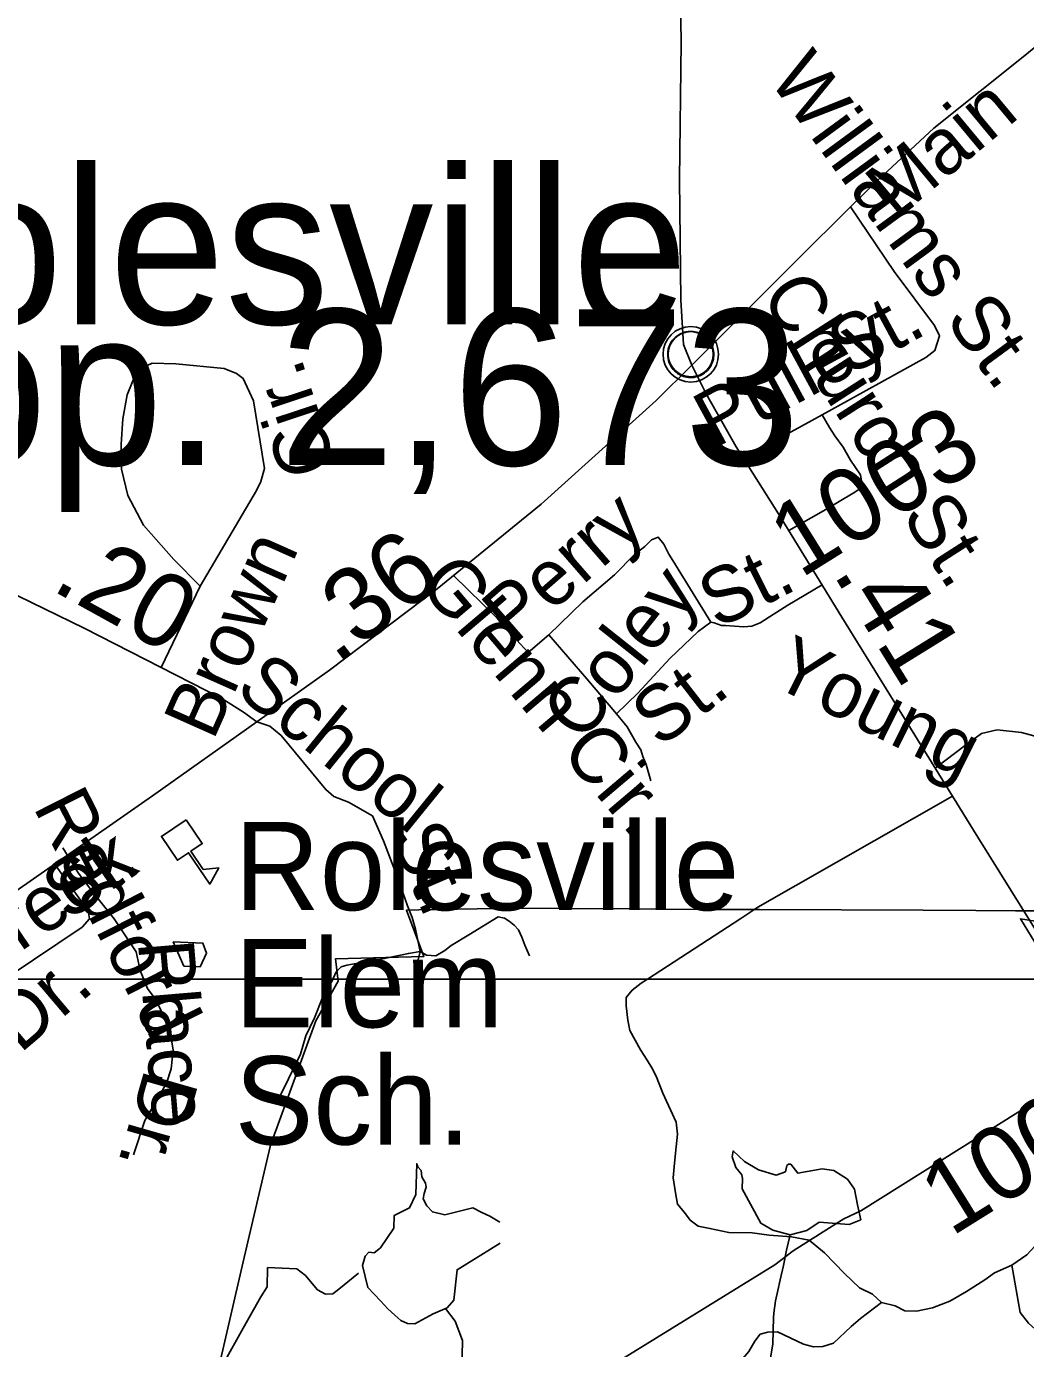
# Model space of a CAD drawing. Extents: x 2001466 to 31450019, y -30647475 to 847247.
# Drawn here: x 2158380 to 2161779, y 788069 to 792564 of the extents above; entities that cross this region are included whole.
import ezdxf

# ---------------------------------------------------------------- set-up
doc = ezdxf.new("R2010")
doc.units = 0
for name, color, linetype in [('Exist Boundary Political City Limit New', 7, 'Continuous'), ('Exist Boundary Political City Limit New Hole', 7, 'Continuous'), ('Exist Civil Demographics City Label', 7, 'Continuous'), ('Exist Civil Demographics Community CELL', 7, 'Continuous'), ('Exist Cultural Educational Facility Elementary CELL', 7, 'Continuous'), ('Exist Cultural Educational Facility Elementary Label', 7, 'Continuous'), ('Exist Hydrographic Misc Water Feature', 7, 'Continuous'), ('Exist Hydrographic Pond Under 1500 Sq Ft', 7, 'Continuous'), ('Exist Road Non-System Type 51', 7, 'Continuous'), ('Exist Road Non-System Type 51 Label', 7, 'Continuous'), ('Exist Road Primary US Attributed', 7, 'Continuous'), ('Exist Road Primary US Label', 7, 'Continuous'), ('Exist Road Primary US Mileage Hundredths English Label', 7, 'Continuous'), ('Exist Road Secondary Mileage Hundredths English Label', 7, 'Continuous'), ('Exist Road Secondary Type 51 Attributed', 7, 'Continuous'), ('Exist Road Secondary Type 51 Label', 7, 'Continuous'), ('Exist Road Secondary Type 51 Number Label', 7, 'Continuous'), ('Map Preparation Boundary City Limit Buffer Line', 7, 'Continuous'), ('Map Preparation Inset Cut Line', 7, 'Continuous')]:
    doc.layers.add(name, color=color, linetype=linetype)

msp = doc.modelspace()

# ---------------------------------------------------------------- linework, layer by layer
at = {"layer": 'Exist Boundary Political City Limit New'}
for points in [[(2158922.8, 787521.3), (2159121.5, 788378.7), (2159210.2, 788760.9), (2159364.8, 789183.5), (2159440.2, 789317.7), (2159432, 789394.3), (2159732.5, 789402.6), (2159673, 789559.6), (2159715, 789560.3), (2160044.8, 789566.1), (2160209.5, 789565.1), (2160435.2, 789564.2), (2160664.2, 789562.4), (2160873.5, 789561.4), (2161431, 789559.3), (2161609.8, 789558.2), (2161744.2, 789557.9), (2161815, 789557.6)], [(2161839.8, 789517.8), (2161761.2, 789530.4), (2161811.8, 789448.9)], [(2161806.2, 788906.2), (2161753.2, 788872.9), (2161218.5, 788537), (2161161.2, 788510.1), (2161133.8, 788492.8), (2160988.2, 788400.9), (2160925.5, 788353.3), (2160000, 787782.9)]]:
    msp.add_lwpolyline(points, dxfattribs=at)
at = {"layer": 'Exist Boundary Political City Limit New Hole'}
msp.add_lwpolyline([(2158916.2, 789369.6), (2158971.2, 789367.3), (2158993, 789412.9), (2158980, 789447.5), (2158879.8, 789451.8), (2158916.2, 789369.6)], dxfattribs=at)
at = {"layer": 'Exist Civil Demographics Community CELL'}
msp.add_lwpolyline([(2160562.7, 791462), (2160563.7, 791467.6), (2160565.5, 791474.2), (2160568.4, 791481.4), (2160571.3, 791487.1), (2160574.6, 791492.9), (2160578.4, 791498), (2160582.4, 791502.4), (2160587, 791507), (2160592.5, 791511.6), (2160597.9, 791515.2), (2160602.8, 791518.1), (2160607.9, 791520.5), (2160613.3, 791522.8), (2160618.9, 791524.7), (2160623.3, 791525.8), (2160628.1, 791526.5), (2160632.3, 791527.3), (2160638.6, 791527.5), (2160643.1, 791527.4), (2160648.7, 791527.2), (2160653.6, 791526.4), (2160658.5, 791525.4), (2160663.5, 791524), (2160668.7, 791522.1), (2160675.4, 791519.2), (2160681.6, 791515.7), (2160686.7, 791512.1), (2160691.8, 791508.1), (2160695.2, 791505), (2160699.3, 791500.6), (2160703.1, 791495.9), (2160706.2, 791491.3), (2160709.3, 791486.3), (2160711.8, 791481.1), (2160713.8, 791476.1), (2160715.4, 791471.1), (2160716.7, 791466.5), (2160717.8, 791460.5), (2160718.4, 791455.8), (2160718.7, 791449.8), (2160718.5, 791444), (2160717.9, 791438.3), (2160717, 791432.8), (2160715.3, 791426.7), (2160713.4, 791420.8), (2160711.1, 791415.8), (2160708, 791409.8), (2160704.7, 791404.4), (2160701.3, 791399.7), (2160697, 791395), (2160691.7, 791390), (2160686.7, 791385.9), (2160681.7, 791382.5), (2160677.4, 791380), (2160670.6, 791376.7), (2160663.4, 791374), (2160657.5, 791372.6), (2160650.9, 791371.2), (2160646.4, 791370.8), (2160642, 791370.5), (2160636.4, 791370.5), (2160632.1, 791370.9), (2160626.5, 791371.7), (2160620.5, 791373), (2160615.9, 791374.3), (2160610.8, 791376.2), (2160606.2, 791378.1), (2160602.3, 791380.4), (2160595.5, 791384.4), (2160589.9, 791388.7), (2160585, 791393.2), (2160580.5, 791398.1), (2160577.3, 791402), (2160574.4, 791406.2), (2160570.3, 791413.3), (2160568.5, 791416.9), (2160566.8, 791420.9), (2160564.2, 791429.1), (2160562.7, 791436.1), (2160562, 791441.3), (2160561.7, 791447.6), (2160561.6, 791452.3), (2160562.2, 791458.8)], close=True, dxfattribs=at)
for centre, radius in [((2160640.3, 791449.6), 94.3), ((2160640, 791449.9), 76.7)]:
    msp.add_circle(centre, radius, dxfattribs=at)
at = {"layer": 'Exist Cultural Educational Facility Elementary CELL'}
msp.add_lwpolyline([(2158923.7, 789867.3), (2158978.3, 789786), (2158940.1, 789760.3), (2158981.9, 789698), (2159034.5, 789704.1), (2159003.8, 789648.3), (2158932.1, 789755), (2158893.9, 789729.3), (2158839.3, 789810.6)], close=True, dxfattribs=at)
at = {"layer": 'Exist Hydrographic Misc Water Feature'}
for points in [[(2159990.1, 788498.6), (2159956.5, 788518.8), (2159929.7, 788532.2), (2159898.7, 788547), (2159803.3, 788524.2), (2159761.6, 788533.6), (2159742.8, 788553.8), (2159729.4, 788578), (2159733.4, 788596.8), (2159740.1, 788618.3), (2159737.4, 788631.8), (2159725.3, 788653.3), (2159722.7, 788674.8), (2159711.9, 788686.9), (2159707.9, 788697.7), (2159705.2, 788592.8), (2159683.7, 788547), (2159631.3, 788521.5), (2159629.9, 788478.4), (2159584.2, 788411.2), (2159562.7, 788395.1), (2159545.2, 788396.4), (2159533.1, 788382.9), (2159523.7, 788352), (2159541.2, 788276.7), (2159562.7, 788253.8), (2159584.2, 788231), (2159609.7, 788204.1), (2159633.9, 788182.5), (2159654.1, 788165), (2159677, 788154.3), (2159701.2, 788152.9), (2159764.3, 788186.6), (2159811.4, 788208.1), (2159834.2, 788233.6), (2159845, 788337.2), (2159991.5, 788427.3)], [(2160978.4, 788456.2), (2160977.3, 788451.4), (2160965.4, 788403.3), (2160955.9, 788351.1), (2160944, 788303), (2160936.3, 788266.9), (2160928.7, 788231.1), (2160922.5, 788189), (2160921.1, 788175.1), (2160919.2, 788084.9), (2160911.6, 788036.9), (2160905.7, 788016.7), (2160890.1, 787959.1), (2160876.4, 787914.9), (2160856.7, 787862.7), (2160844.8, 787836.5), (2160834.8, 787822.6), (2160821, 787808.5)], [(2159839.2, 788162.6), (2159806.4, 788205.8)], [(2159784.3, 787537.1), (2159783.2, 787619.1), (2159857.3, 787788.3), (2159864.2, 788096.5), (2159839.2, 788162.6)]]:
    msp.add_lwpolyline(points, dxfattribs=at)
at = {"layer": 'Exist Hydrographic Pond Under 1500 Sq Ft'}
msp.add_lwpolyline([(2160978.4, 788456.2), (2161034.9, 788470.5), (2161076.6, 788498.9), (2161179.3, 788490.9), (2161218.3, 788506.8), (2161206.8, 788558.3), (2161197.1, 788611.5), (2161173.1, 788645.2), (2161126.2, 788674.4), (2161087.2, 788680.6), (2161003.9, 788665.5), (2160980, 788696.6), (2160972.9, 788696.6), (2160966.7, 788691.3), (2160962.3, 788670), (2160930.4, 788658.5), (2160871, 788677.1), (2160823.1, 788704.6), (2160784.2, 788740.9), (2160780.6, 788721.4), (2160793, 788685.1), (2160814.3, 788659.3), (2160816.1, 788647.8), (2160815.2, 788612.3), (2160879, 788495.3), (2160918.8, 788471.4), (2160978.4, 788456.2)], dxfattribs=at)
at = {"layer": 'Exist Road Non-System Type 51'}
for p, q in [((2160818.6, 791096.6), (2161086.9, 791243.9)), ((2158838.5, 790385.2), (2158970.9, 790661.5)), ((2160492.7, 789325), (2160809.9, 789531.8)), ((2159704.2, 789354.8), (2159720.2, 789418.8))]:
    msp.add_line(p, q, dxfattribs=at)
for points in [[(2161086.9, 791243.9), (2161440.2, 791439), (2161470, 791462), (2161486.1, 791512.5), (2161469.5, 791547.8), (2161332.4, 791730.6), (2161183.9, 791951)], [(2158970.9, 790661.5), (2159162.9, 790986.8), (2159177.7, 791016.7), (2159190.5, 791061.5), (2159153.1, 791290.9), (2159118, 791367.7), (2159094.5, 791384.8), (2159052.9, 791400.8), (2158888.8, 791416.8), (2158807.8, 791420), (2158756.6, 791395.4), (2158722.5, 791312.2), (2158708.6, 791230.1), (2158702.2, 791143.7), (2158703.3, 791059.4), (2158725.7, 790969.8), (2158778.1, 790868.2), (2158881.3, 790752.2), (2158970.9, 790661.5)], [(2160973.8, 790850.5), (2161091.5, 790917.8), (2161192.4, 790977.5), (2161224.6, 790998.2), (2161217.7, 791039.5), (2161183.3, 791090), (2161158, 791133.7), (2161130.5, 791172.7), (2161112.2, 791200.2), (2161086.9, 791243.9)], [(2160157.8, 790495.4), (2160272.5, 790607.9), (2160380.3, 790699.7), (2160449.1, 790768.6), (2160483.5, 790796.2), (2160506.5, 790819.1), (2160529.4, 790828.3), (2160548.5, 790804.1), (2160565.6, 790769.9), (2160578.8, 790748.4), (2160708.4, 790539)], [(2159832.5, 790697.2), (2159981.1, 790552.8), (2160006.8, 790520.3), (2160022.4, 790504.6), (2160047.6, 790479.3), (2160086.6, 790435.7), (2160157.8, 790495.4)], [(2160708.4, 790539), (2160719.8, 790536.7), (2160745.1, 790527.6), (2160758.8, 790527.6), (2160788.7, 790525.3), (2160820.8, 790523), (2160848.3, 790525.3), (2160875.8, 790536.7), (2160908, 790557.4), (2160969.9, 790596.4), (2161086.6, 790666.1)], [(2160708.4, 790539), (2160664.8, 790506.9), (2160568.4, 790415.1), (2160460.6, 790298), (2160387.2, 790226.8)], [(2160157.8, 790495.4), (2160286.2, 790346.2), (2160387.2, 790226.8)], [(2160387.2, 790226.8), (2160423.9, 790183.2), (2160453.7, 790130.4), (2160469.8, 790105.1), (2160476.7, 790082.2), (2160488.1, 790054.6), (2160504.2, 789999.5)], [(2159163.6, 790199.6), (2159208.4, 790184.7), (2159246.7, 790153.8), (2159398.5, 789969.9), (2159426, 789945.8), (2159476.1, 789926.6), (2159557.1, 789880.7), (2159595.5, 789795.4), (2159644.6, 789665.2), (2159676.5, 789574.5), (2159692.5, 789535.1)], [(2162348.1, 790163.4), (2162271.9, 790157.8), (2162230.9, 790142.6), (2162141.2, 790124.5), (2162068.7, 790104.2), (2162017.3, 790105.9), (2161966.3, 790086.7), (2161894.3, 790125.4), (2161836, 790144.8), (2161764.8, 790164.2), (2161682.8, 790172.9), (2161628.8, 790159.9), (2161574.9, 790121), (2161471.8, 790042.7)], [(2160809.9, 789531.8), (2160868, 789569.6), (2161530.9, 789946.9)], [(2158503.7, 789771.1), (2158556, 789686.9), (2158606, 789620.8), (2158678.9, 789529.7), (2158753.9, 789418.2), (2158767.6, 789354.4), (2158792.6, 789292.9), (2158822.2, 789254.2)], [(2158475.8, 789716.8), (2158590.1, 789557.1), (2158594.7, 789529.7), (2158569.6, 789502.4), (2158237.4, 789279.3), (2158214.7, 789274.7), (2158198.8, 789286.1), (2158087.2, 789446.2)], [(2159692.5, 789535.1), (2159704.2, 789495.6), (2159720.2, 789418.8)], [(2159720.2, 789418.8), (2159741.6, 789407.1), (2159773.5, 789404.9), (2159803.4, 789422), (2159824.7, 789439.1), (2159885, 789475.3), (2159985.2, 789537.2)], [(2159985.2, 789537.2), (2160006.3, 789531.9), (2160022.3, 789522.3), (2160039.4, 789508.4), (2160054.3, 789492.4), (2160065, 789467.9)], [(2160091.6, 789403.9), (2160075.6, 789441.2), (2160065, 789467.9)], [(2159470.8, 789372.9), (2159597.7, 789395.3), (2159653.1, 789407.1), (2159679.7, 789412.4), (2159720.2, 789418.8)], [(2159400.4, 789286.5), (2159419.6, 789317.5), (2159433.5, 789349.5), (2159450.5, 789366.5), (2159470.8, 789372.9)], [(2160545, 788937.4), (2160522, 788994.7), (2160507.7, 789024.1), (2160491.3, 789049.2), (2160469.1, 789085), (2160432.6, 789150.2), (2160426.1, 789186), (2160419.9, 789234.6), (2160420.6, 789262.5), (2160441.2, 789288), (2160471.8, 789311.3), (2160492.7, 789325)], [(2159232.2, 788905.6), (2159272.1, 788986.6), (2159312.1, 789069.6), (2159331.2, 789131.9), (2159359.9, 789193.7), (2159386.6, 789258.8), (2159400.4, 789286.5)], [(2158822.2, 789254.2), (2158867.7, 789154.1), (2158879.1, 789083.5), (2158872.3, 789019.7), (2158856.3, 788971.9), (2158822.2, 788910.4), (2158783.5, 788844.4), (2158744.8, 788728.3)], [(2160545, 788937.4), (2160590.8, 788838.6), (2160595.1, 788797.7), (2160590.8, 788755.5), (2160584.3, 788699.6), (2160580, 788649.4), (2160588.4, 788598.6), (2160595.5, 788560.4), (2160618.7, 788531.9), (2160638.1, 788505.4), (2160665.6, 788484.7), (2160705.4, 788477.8), (2160769.1, 788464.2), (2160849, 788462.3), (2160906.8, 788454.9), (2160982.7, 788449), (2161042.4, 788437.6), (2161095.3, 788394.3), (2161163.6, 788324.6), (2161214.4, 788275.4), (2161257.8, 788254.4), (2161289.1, 788225.6)], [(2161732.1, 788352.8), (2161783, 788387.5), (2161811.7, 788418.8), (2161844.6, 788454), (2161872.9, 788481.8), (2161892.9, 788511.9), (2161907.2, 788533.4), (2161927.3, 788549.1), (2161958.8, 788572.1), (2162018.3, 788607.8), (2162113.2, 788647.5), (2162202.4, 788695.3), (2162256.9, 788715.9), (2162296.2, 788734.8)], [(2159510, 788324.9), (2159442.6, 788270.6), (2159422.7, 788255.1), (2159398.2, 788253.6), (2159370.6, 788268.3), (2159329.8, 788317.3), (2159300.4, 788340), (2159200.5, 788344.4), (2159198.9, 788278.5), (2159178.1, 788245), (2159117.5, 788138.5), (2159050.6, 788018.2)], [(2161289.1, 788225.6), (2161334.9, 788214.5), (2161368.4, 788197.7), (2161408.4, 788196.7), (2161462.7, 788207.4), (2161521.2, 788230), (2161578, 788262.6), (2161640.9, 788303), (2161673.5, 788326.2), (2161732.1, 788352.8)], [(2161866.6, 787684.1), (2161760.7, 787882.2), (2161757.3, 787908.3), (2161755.8, 787930.3), (2161776.5, 787955.8), (2161821.8, 788012.7), (2161836.5, 788040.3), (2161843.1, 788064.1), (2161841.8, 788094.2), (2161822.6, 788124.6), (2161789.3, 788155.4), (2161760.2, 788192.1), (2161732.1, 788352.8)], [(2160119.6, 787822.2), (2160199.6, 787826.2), (2160273.9, 787836.4), (2160302, 787839.7), (2160344.3, 787854.7), (2160423, 787882.8), (2160482.9, 787881.3), (2160585, 787886.8), (2160640, 787925.5), (2160682.2, 787936.4), (2160728.5, 787947.3), (2160783.7, 787996), (2160837.2, 788058.6), (2160858, 788094.1), (2160876.6, 788117.7), (2160902.8, 788125), (2160934.8, 788126.3), (2161023.7, 788084.1), (2161057.5, 788075.3), (2161089.5, 788076.5), (2161125.8, 788087.6), (2161185.2, 788144.2), (2161217.8, 788171.4), (2161289.1, 788225.6)]]:
    msp.add_lwpolyline(points, dxfattribs=at)
at = {"layer": 'Exist Road Primary US Attributed'}
for points in [[(2160643.2, 791412.9), (2161034.6, 791804), (2161261.9, 792027.8), (2161467.4, 792218.2), (2161782.2, 792470), (2162142.1, 792768.7), (2162495.8, 793068.6), (2162835, 793340.5), (2163057.5, 793504.7), (2163406.4, 793721.9), (2163758.9, 793920.2), (2164223.3, 794190.9), (2164482.2, 794338.1), (2164978.2, 794629.4), (2165340.5, 794838.1), (2165452.3, 794903.8)], [(2159163.6, 790199.6), (2159411.7, 790375.1), (2159777.6, 790652.5), (2160131.4, 790940.2), (2160522.8, 791292.4), (2160643.2, 791412.9)], [(2156800.4, 788563.1), (2157060.6, 788743.1), (2157386.4, 788967), (2157600.4, 789120.3), (2158256.8, 789564.3), (2158808.7, 789948.7), (2159163.6, 790199.6)]]:
    msp.add_lwpolyline(points, dxfattribs=at)
at = {"layer": 'Exist Road Secondary Type 51 Attributed'}
for points in [[(2160890.6, 797056), (2160877.3, 796910.6), (2160851.7, 796602.8), (2160823.8, 796293.2), (2160799.5, 796015.8), (2160753.3, 795544.4), (2160687.6, 795045), (2160649.9, 794544.3), (2160600.1, 794100.9), (2160589.2, 793812.5), (2160591.6, 793427.5), (2160600.1, 792934.2), (2160607.4, 792511.4), (2160601.3, 792043.6), (2160606.2, 791634.2), (2160615.9, 791483.4), (2160643.2, 791412.9)], [(2153972.6, 795057.6), (2154010.9, 794997), (2154181.1, 794768.2), (2154420.6, 794528), (2154692.9, 794270.1), (2154892.3, 794077.2), (2155072.2, 793916.6), (2155364, 793729.9), (2155834.5, 793457.4), (2156351.1, 793200.1), (2156511.6, 793086.9), (2156607.6, 792975), (2156814.3, 792661.7), (2157012.5, 792356.4), (2157428.2, 791696.4), (2157688.4, 791216.4), (2157756.5, 791114.2), (2157938.8, 790934.2), (2158126.1, 790765.7), (2158307.2, 790650.1), (2158577.1, 790518.7), (2159045.1, 790279.7), (2159119.3, 790233.4), (2159163.6, 790199.6)], [(2160643.2, 791412.9), (2160692.4, 791315.7), (2160794.5, 791134.5), (2160939.1, 790907.3), (2161154.2, 790555.5), (2161388, 790178.5), (2161616.7, 789807.8), (2161841.1, 789447.6), (2162125.2, 789000.5), (2162377.9, 788607.8), (2162497.2, 788421.4), (2162724.8, 788051.8), (2162845.6, 787865.4)]]:
    msp.add_lwpolyline(points, dxfattribs=at)
at = {"layer": 'Map Preparation Boundary City Limit Buffer Line'}
for points in [[(2158922.8, 787521.3), (2159121.5, 788378.7), (2159210.2, 788760.9), (2159364.8, 789183.5), (2159440.2, 789317.7), (2159432, 789394.3), (2159732.5, 789402.6), (2159673, 789559.6), (2159715, 789560.3), (2160044.8, 789566.1), (2160209.5, 789565.1), (2160435.2, 789564.2), (2160664.2, 789562.4), (2160873.5, 789561.4), (2161431, 789559.3), (2161609.8, 789558.2), (2161744.2, 789557.9), (2161815, 789557.6)], [(2161839.8, 789517.8), (2161761.2, 789530.4), (2161811.8, 789448.9)], [(2158916.2, 789369.6), (2158971.2, 789367.3), (2158993, 789412.9), (2158980, 789447.5), (2158879.8, 789451.8), (2158916.2, 789369.6)], [(2161806.2, 788906.2), (2161753.2, 788872.9), (2161218.5, 788537), (2161161.2, 788510.1), (2161133.8, 788492.8), (2160988.2, 788400.9), (2160925.5, 788353.3), (2160000, 787782.9)]]:
    msp.add_lwpolyline(points, dxfattribs=at)
at = {"layer": 'Map Preparation Inset Cut Line'}
for p, q in [((2158885.3, 789325), (2157845.1, 789325)), ((2159386.9, 789325), (2158885.3, 789325)), ((2159460.4, 789325), (2159386.9, 789325)), ((2159721.7, 789325), (2159460.4, 789325)), ((2160492.7, 789325), (2159721.7, 789325)), ((2161934.1, 789325), (2160492.7, 789325))]:
    msp.add_line(p, q, dxfattribs=at)

# ---------------------------------------------------------------- texts
at = {"layer": 'Exist Civil Demographics City Label'}
for s, p in [('Rolesville', (2157598.2, 791552)), ('pop. 2,673', (2157662.5, 791072.8))]:
    msp.add_text(s, height=530, dxfattribs=at).set_placement(p)
at = {"layer": 'Exist Cultural Educational Facility Elementary Label'}
for s, p in [('Rolesville', (2159088.7, 789559.7)), ('Elem', (2159088.7, 789161.3)), ('Sch.', (2159088.7, 788762.8))]:
    msp.add_text(s, height=300, dxfattribs=at).set_placement(p)
at = {"layer": 'Exist Road Non-System Type 51 Label'}
for s, rotation, p in [('Williams St.', 306.2445, (2160901.1, 792386.9)), ('Church St.', 302.6485, (2160874.7, 791651)), ('St.', 28.4038, (2161175.7, 791374.2)), ('Pulley', 28.4038, (2160721.1, 791128.3)), ('Cir.', 108.2799, (2159436.8, 791068.9)), ('Perry', 41.0404, (2160037.6, 790459.2)), ('Brown', 66.0007, (2159015.4, 790132.6)), ('St.', 26.5767, (2160730.3, 790514.2)), ('Glenn Cir.', 310.3203, (2159708.5, 790668.3)), ('Coley', 51.5589, (2160270.1, 790124.6)), ('School', 320.9392, (2159084.7, 790301.9)), ('St.', 37.7756, (2160535.6, 790108.3)), ('Redford', 296.8901, (2158401.6, 789911.7)), ('St.', 293.1502, (2159616.3, 789811.6)), ('Wallcreek', 33.9609, (2157843.5, 789069.7)), ('Place', 274.7851, (2158759.4, 789451.7)), ('Dr.', 40.3035, (2158358.7, 789070.1)), ('Dr.', 253.9676, (2158784.2, 789024.4))]:
    msp.add_text(s, height=190, rotation=rotation, dxfattribs=at).set_placement(p)
at = {"layer": 'Exist Road Primary US Label'}
for s, rotation, p in [('Main', 39.7054, (2161338.7, 791905.6)), ('St.', 34.7551, (2158522.3, 789519.3))]:
    msp.add_text(s, height=190, rotation=rotation, dxfattribs=at).set_placement(p)
at = {"layer": 'Exist Road Primary US Mileage Hundredths English Label'}
msp.add_text('.36', height=250, rotation=37.1631, dxfattribs=at).set_placement((2159434.7, 790392.6))
at = {"layer": 'Exist Road Secondary Mileage Hundredths English Label'}
for s, rotation, p in [('.20', 331.0988, (2158459.8, 790651)), ('.41', 301.7397, (2161120.7, 790705.6))]:
    msp.add_text(s, height=250, rotation=rotation, dxfattribs=at).set_placement(p)
at = {"layer": 'Exist Road Secondary Type 51 Label'}
msp.add_text('Young', height=190, rotation=333.5181, dxfattribs=at).set_placement((2160905.5, 790330.2))
at = {"layer": 'Exist Road Secondary Type 51 Number Label'}
for p in [(2161013, 790685.3), (2161525.6, 788447.5)]:
    msp.add_text('1003', height=250, rotation=31.918, dxfattribs=at).set_placement(p)

doc.saveas('drawing.dxf')
